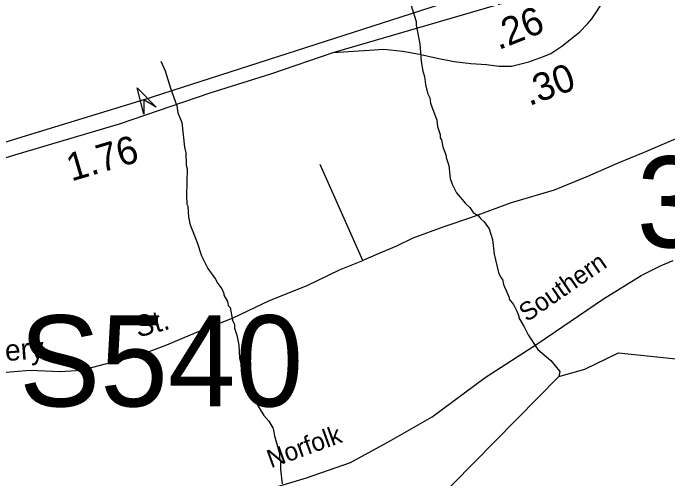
# Model space of a CAD drawing. Extents: x 1547597 to 1699558, y 810033 to 920809.
# Drawn here: x 1644617 to 1647567, y 855654 to 857751 of the extents above; entities that cross this region are included whole.
import ezdxf

# ---------------------------------------------------------------- set-up
doc = ezdxf.new("R2010")
doc.units = 0
for name, color, linetype in [('Exist Hydrographic Creek Single Shore', 7, 'Continuous'), ('Exist Hydrographic Misc Water Feature', 7, 'Continuous'), ('Exist Railroad Mainline', 7, 'Continuous'), ('Exist Railroad Mainline Label', 7, 'Continuous'), ('Exist Road Non-System Type 51', 7, 'Continuous'), ('Exist Road Non-System Type 51 Label', 7, 'Continuous'), ('Exist Road Primary Interstate Divided Center Attributed', 7, 'Continuous'), ('Exist Road Primary Interstate Mileage Hundredths English Label', 7, 'Continuous'), ('Exist Road Primary Interstate Structure Ovrhead Sign Attributed CELL', 7, 'Continuous'), ('Exist Road Primary Interstate Structure Ovrhead Sign Number Label', 7, 'Continuous'), ('Exist Road Primary US Divided Attributed', 7, 'Continuous'), ('Exist Road Primary US Mileage Hundredths English Label', 7, 'Continuous'), ('Exist Road Secondary Structure Standard Bridge Number Label', 7, 'Continuous')]:
    doc.layers.add(name, color=color, linetype=linetype)

msp = doc.modelspace()

# ---------------------------------------------------------------- linework, layer by layer
at = {"layer": 'Exist Hydrographic Creek Single Shore'}
msp.add_lwpolyline([(1644406.1, 855250), (1644921, 855101.7), (1645180, 855132.5), (1645448, 855228.9), (1645825.1, 855414.9), (1646366.5, 855458.5), (1646504, 855534.6), (1647075.1, 856114.8), (1647193.1, 856148.6), (1647344.1, 856221.1), (1647618.1, 856192.5), (1647841.1, 856017.2), (1647841.1, 855948.4)], dxfattribs=at)
at = {"layer": 'Exist Hydrographic Misc Water Feature'}
for points in [[(1646401.4, 857815.4), (1646432.7, 857713.2), (1646432.6, 857697.2), (1646450, 857613.2), (1646455.5, 857533.2), (1646463.1, 857489.2), (1646470.9, 857465.1), (1646474.6, 857429.1), (1646484.4, 857391), (1646494.2, 857369), (1646498.1, 857345), (1646525.5, 857268.8), (1646529.3, 857240.8), (1646541.1, 857204.8), (1646541, 857188.8), (1646546.8, 857180.7), (1646552.6, 857148.7), (1646568.3, 857108.6), (1646568.2, 857100.6), (1646580, 857064.5), (1646585.6, 857006.5), (1646595.4, 856980.5), (1646615.1, 856942.3), (1646654.8, 856894), (1646674.5, 856875.9), (1646690.4, 856853.8), (1646714.2, 856837.6), (1646722.2, 856825.6), (1646740.1, 856811.4), (1646761.8, 856779.3), (1646777.5, 856731.2), (1646785, 856665.2), (1646804.3, 856583.1), (1646814.2, 856561), (1646822.2, 856550.9), (1646826, 856529), (1646851.5, 856470.8), (1646851.5, 856462.8), (1646871.3, 856438.6), (1646887.1, 856408.5), (1646894.9, 856386.5), (1646894.9, 856378.5), (1646919.7, 856338.8), (1646938.2, 856302.2), (1646981.7, 856235.9), (1647039.3, 856187.4), (1647081, 856137.1), (1647075.1, 856114.8)], [(1645281.8, 857534.3), (1645302.2, 857490.5), (1645325.7, 857412.4), (1645355.1, 857334.2), (1645358.9, 857302.2), (1645376.6, 857258.1), (1645389.8, 857148.1), (1645395.6, 857122), (1645397.2, 857066.1), (1645401.1, 857050), (1645398.2, 856930.1), (1645399.9, 856890.2), (1645403.9, 856882.2), (1645407.5, 856832.2), (1645415.3, 856798.1), (1645446.7, 856717.9), (1645466.3, 856657.8), (1645493.9, 856601.6), (1645529.4, 856553.4), (1645539.3, 856533.3), (1645557.1, 856509.2), (1645567, 856489.1), (1645566.9, 856481.1), (1645582.6, 856453), (1645586.5, 856435), (1645594.4, 856424.9), (1645606.1, 856368.9), (1645613.9, 856348.8), (1645613.8, 856332.9), (1645625.6, 856300.8), (1645633.3, 856256.7), (1645636.9, 856196.8), (1645662.1, 856100.7), (1645699.5, 856016.4), (1645746.9, 855940), (1645768.7, 855913.9), (1645786.5, 855883.8), (1645790.4, 855871.8), (1645794.3, 855847.8), (1645817.6, 855767.6), (1645817.4, 855743.7), (1645821.4, 855735.6), (1645821.1, 855695.6), (1645828.7, 855631.6)]]:
    msp.add_lwpolyline(points, dxfattribs=at)
at = {"layer": 'Exist Railroad Mainline'}
msp.add_lwpolyline([(1645759.2, 855605.3), (1645939, 855658.6), (1646136.6, 855727), (1646316.4, 855825.2), (1646505.7, 855932.9), (1646744.3, 856109.7), (1646981, 856263.7), (1647277.3, 856463.9), (1647446.3, 856569.5), (1647537.2, 856614), (1647590.7, 856636.9)], dxfattribs=at)
at = {"layer": 'Exist Road Non-System Type 51'}
msp.add_line((1646192.6, 856637), (1646001.1, 857069.5), dxfattribs=at)
for points in [[(1647779.2, 857276.3), (1647624.6, 857193.8), (1647455.1, 857122.4), (1647338.1, 857074), (1647205.6, 857015.3), (1647054.6, 856953.2), (1646860.4, 856896.2), (1646678, 856829.8), (1646557.6, 856788.1), (1646417.6, 856737.3), (1646344.3, 856702.2), (1646250.9, 856662.4), (1646192.6, 856637)], [(1643717.6, 856104.9), (1643899.6, 856111.7), (1644105.5, 856111.9), (1644295.5, 856116.3), (1644549.5, 856132.1), (1644691.6, 856143), (1644828.3, 856138.1), (1644924.6, 856143.4), (1645033.8, 856172), (1645173.6, 856206.4), (1645309.9, 856257.2), (1645444.3, 856314.3), (1645608.2, 856379.4), (1645772.1, 856457.5), (1645941.4, 856524.7), (1646087.9, 856595.4), (1646192.6, 856637)]]:
    msp.add_lwpolyline(points, dxfattribs=at)
at = {"layer": 'Exist Road Primary Interstate Divided Center Attributed'}
for points in [[(1646059.4, 857573.7), (1646868.2, 857811.3), (1647214.6, 857949.5), (1647375, 858028.2)], [(1646680, 857832.7), (1646536.1, 857788.7), (1645205.8, 857361.3), (1644656.5, 857192.1), (1644078.8, 857013.2), (1643956.5, 856968), (1642794, 856598)], [(1644279.6, 857008.4), (1644640.3, 857118), (1645096.7, 857252.1), (1645504.8, 857392.2), (1645777.5, 857477), (1646059.4, 857573.7)]]:
    msp.add_lwpolyline(points, dxfattribs=at)
at = {"layer": 'Exist Road Primary Interstate Structure Ovrhead Sign Attributed CELL'}
msp.add_lwpolyline([(1645205.9, 857296.3), (1645176.2, 857414.6), (1645261, 857327), (1645205.8, 857361.3)], close=True, dxfattribs=at)
at = {"layer": 'Exist Road Primary US Divided Attributed'}
for points in [[(1647006.4, 857555.1), (1647039.2, 857569), (1647089, 857602.9), (1647125.2, 857630.1), (1647170.5, 857666.4), (1647204.5, 857702.6), (1647224.8, 857725.3), (1647243, 857752.5), (1647265.6, 857786.4), (1647312.7, 857883.8), (1647324, 857913.3), (1647344.4, 857951.8), (1647375, 858028.2)], [(1646059.4, 857573.7), (1646220.7, 857583.9), (1646287.5, 857589.3), (1646373.6, 857580.3), (1646448.3, 857566.7), (1646527.5, 857548.6), (1646604.5, 857532.7), (1646679.2, 857523.6), (1646749.4, 857519.1), (1646805.9, 857511.6), (1646862.6, 857512.3), (1646941.2, 857531.4), (1647006.4, 857555.1)]]:
    msp.add_lwpolyline(points, dxfattribs=at)

# ---------------------------------------------------------------- texts
at = {"layer": 'Exist Railroad Mainline Label'}
for s, rotation, p in [('Southern', 34.5227, (1646932.1, 856358.2)), ('Norfolk', 19.9742, (1645778.7, 855701.5))]:
    msp.add_text(s, height=82.02, rotation=rotation, dxfattribs=at).set_placement(p)
at = {"layer": 'Exist Road Non-System Type 51 Label'}
for s, rotation, p in [('St.', 15.1558, (1645179, 856289.9)), ('Lowery', 4.3953, (1644351, 856166.2))]:
    msp.add_text(s, height=95, rotation=rotation, dxfattribs=at).set_placement(p)
at = {"layer": 'Exist Road Primary Interstate Mileage Hundredths English Label'}
for s, rotation, p in [('.26', 21.7488, (1646804.1, 857583.9)), ('1.76', 16.3796, (1644879.2, 856992.7))]:
    msp.add_text(s, height=125, rotation=rotation, dxfattribs=at).set_placement(p)
at = {"layer": 'Exist Road Primary Interstate Structure Ovrhead Sign Number Label'}
msp.add_text('S540', height=410.1, dxfattribs=at).set_placement((1644643.5, 855980.2))
at = {"layer": 'Exist Road Primary US Mileage Hundredths English Label'}
msp.add_text('.30', height=125, rotation=19.9653, dxfattribs=at).set_placement((1646941.9, 857332.2))
at = {"layer": 'Exist Road Secondary Structure Standard Bridge Number Label'}
msp.add_text('359', height=410.1, dxfattribs=at).set_placement((1647426.2, 856696.1))

doc.saveas('drawing.dxf')
